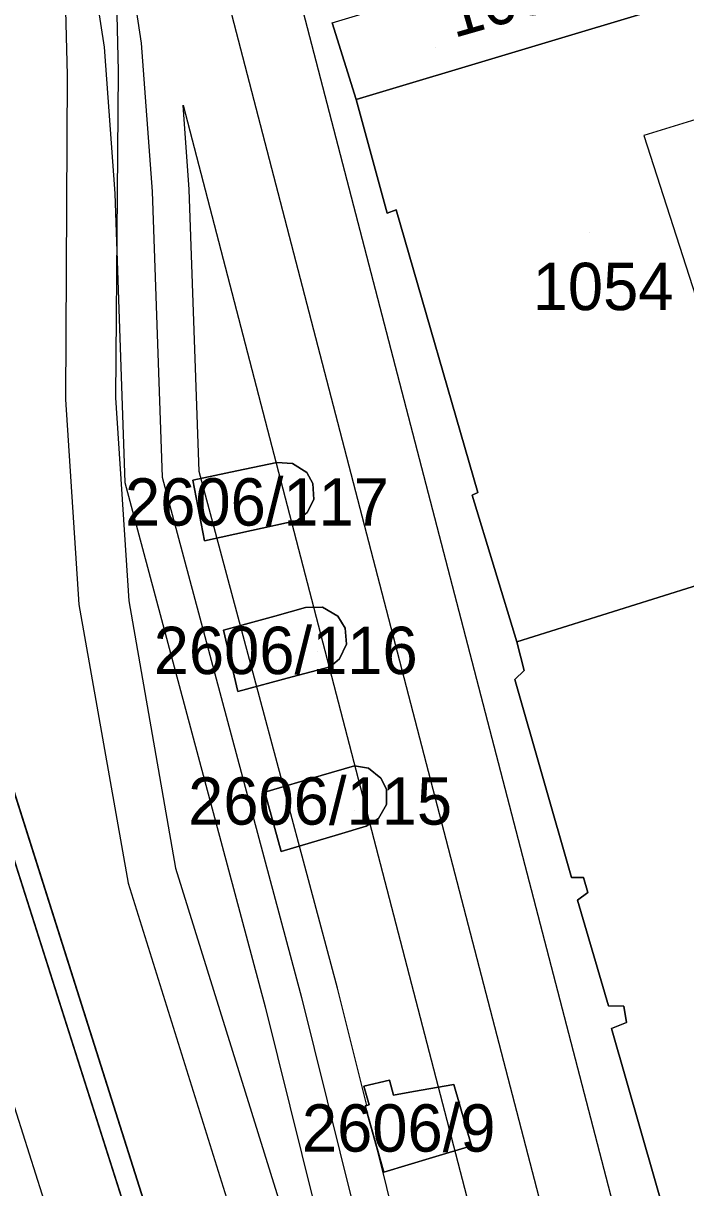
# Model space of a CAD drawing. Extents: x -263423 to -261326, y -1240067 to -1237864.
# Drawn here: x -262711.63 to -262683.64, y -1239816.07 to -1239766.9 of the extents above; entities that cross this region are included whole.
import ezdxf

# ---------------------------------------------------------------- set-up
doc = ezdxf.new("R2010")
doc.units = 0
for name, color, linetype in [('body_kn', 7, 'Continuous'), ('kladpar_druhypozemkov', 7, 'Continuous'), ('kladpar_hranice', 7, 'Continuous'), ('kladpar_parcelnecisla', 7, 'Continuous'), ('kladpar_plochy', 7, 'Continuous'), ('tarchy_linie', 7, 'Continuous'), ('zappar_hrandruhpozemk', 7, 'Continuous')]:
    doc.layers.add(name, color=color, linetype=linetype)

msp = doc.modelspace()

# ---------------------------------------------------------------- linework, layer by layer
at = {"layer": 'body_kn'}
for p, q in [((-262708.22, -1239767.91), (-262708.22, -1239767.91)), ((-262706.65, -1239767.73), (-262706.65, -1239767.73)), ((-262707.62, -1239768.92), (-262707.62, -1239768.92)), ((-262709.78, -1239769.09), (-262709.78, -1239769.09)), ((-262704.88, -1239770.36), (-262704.88, -1239770.36)), ((-262704.88, -1239770.36), (-262704.88, -1239770.36)), ((-262697.57, -1239770.12), (-262697.57, -1239770.12)), ((-262685.41, -1239771.64), (-262685.41, -1239771.64)), ((-262704.62, -1239773.91), (-262704.62, -1239773.91)), ((-262707.76, -1239774.09), (-262707.76, -1239774.09)), ((-262706.19, -1239774), (-262706.19, -1239774)), ((-262695.87, -1239774.78), (-262695.87, -1239774.78)), ((-262696.25, -1239774.91), (-262696.25, -1239774.91)), ((-262707.74, -1239782.71), (-262707.74, -1239782.71)), ((-262709.85, -1239782.78), (-262709.85, -1239782.78)), ((-262700.92, -1239785.45), (-262700.92, -1239785.45)), ((-262700.25, -1239785.48), (-262700.25, -1239785.48)), ((-262705.77, -1239786.06), (-262705.77, -1239786.06)), ((-262704.47, -1239786.19), (-262704.47, -1239786.19)), ((-262704.47, -1239786.19), (-262704.47, -1239786.19)), ((-262704.2, -1239785.83), (-262704.2, -1239785.83)), ((-262702.61, -1239785.8), (-262702.61, -1239785.8)), ((-262699.65, -1239785.86), (-262699.65, -1239785.86)), ((-262707.34, -1239786.29), (-262707.34, -1239786.29)), ((-262699.39, -1239786.33), (-262699.39, -1239786.33)), ((-262699.36, -1239787.01), (-262699.36, -1239787.01)), ((-262692.67, -1239786.83), (-262692.67, -1239786.83)), ((-262692.42, -1239786.71), (-262692.42, -1239786.71)), ((-262699.63, -1239787.56), (-262699.63, -1239787.56)), ((-262700.06, -1239787.9), (-262700.06, -1239787.9)), ((-262701.99, -1239788.32), (-262701.99, -1239788.32)), ((-262703.97, -1239788.75), (-262703.97, -1239788.75)), ((-262709.28, -1239791.44), (-262709.28, -1239791.44)), ((-262707.17, -1239791.28), (-262707.17, -1239791.28)), ((-262699.7, -1239791.57), (-262699.7, -1239791.57)), ((-262698.99, -1239791.56), (-262698.99, -1239791.56)), ((-262701, -1239791.93), (-262701, -1239791.93)), ((-262698.34, -1239791.93), (-262698.34, -1239791.93)), ((-262703.17, -1239792.52), (-262703.17, -1239792.52)), ((-262703.17, -1239792.52), (-262703.17, -1239792.52)), ((-262698.03, -1239792.44), (-262698.03, -1239792.44)), ((-262690.78, -1239793.02), (-262690.78, -1239793.02)), ((-262697.98, -1239793.12), (-262697.98, -1239793.12)), ((-262698.67, -1239794.07), (-262698.67, -1239794.07)), ((-262698.27, -1239793.74), (-262698.27, -1239793.74)), ((-262700.27, -1239794.5), (-262700.27, -1239794.5)), ((-262690.47, -1239794.23), (-262690.47, -1239794.23)), ((-262690.86, -1239794.61), (-262690.86, -1239794.61)), ((-262702.57, -1239795.11), (-262702.57, -1239795.11)), ((-262697.63, -1239798.26), (-262697.63, -1239798.26)), ((-262697.05, -1239798.36), (-262697.05, -1239798.36)), ((-262699.04, -1239798.67), (-262699.04, -1239798.67)), ((-262696.52, -1239798.77), (-262696.52, -1239798.77)), ((-262701.42, -1239799.37), (-262701.42, -1239799.37)), ((-262701.42, -1239799.37), (-262701.42, -1239799.37)), ((-262696.29, -1239799.24), (-262696.29, -1239799.24)), ((-262696.29, -1239799.89), (-262696.29, -1239799.89)), ((-262697.14, -1239800.81), (-262697.14, -1239800.81)), ((-262696.62, -1239800.48), (-262696.62, -1239800.48)), ((-262698.31, -1239801.16), (-262698.31, -1239801.16)), ((-262700.73, -1239801.88), (-262700.73, -1239801.88)), ((-262705.2, -1239802.58), (-262705.2, -1239802.58)), ((-262707.2, -1239803.21), (-262707.2, -1239803.21)), ((-262688.47, -1239802.97), (-262688.47, -1239802.97)), ((-262687.96, -1239802.97), (-262687.96, -1239802.97)), ((-262687.77, -1239803.61), (-262687.77, -1239803.61)), ((-262688.22, -1239803.93), (-262688.22, -1239803.93)), ((-262698.35, -1239807.65), (-262698.35, -1239807.65)), ((-262699.88, -1239808.04), (-262699.88, -1239808.04)), ((-262701.41, -1239808.43), (-262701.41, -1239808.43)), ((-262686.9, -1239808.39), (-262686.9, -1239808.39)), ((-262686.26, -1239808.4), (-262686.26, -1239808.4)), ((-262686.14, -1239809.1), (-262686.14, -1239809.1)), ((-262686.78, -1239809.35), (-262686.78, -1239809.35)), ((-262696.16, -1239811.53), (-262696.16, -1239811.53)), ((-262693.44, -1239811.72), (-262693.44, -1239811.72)), ((-262697.24, -1239811.79), (-262697.24, -1239811.79)), ((-262697.24, -1239811.79), (-262697.24, -1239811.79)), ((-262695.99, -1239812.16), (-262695.99, -1239812.16)), ((-262695.14, -1239812.01), (-262695.14, -1239812.01)), ((-262697.18, -1239812.62), (-262697.18, -1239812.62)), ((-262697.12, -1239812.6), (-262697.12, -1239812.6)), ((-262697.01, -1239812.57), (-262697.01, -1239812.57)), ((-262696.63, -1239814.58), (-262696.63, -1239814.58)), ((-262692.69, -1239814.3), (-262692.69, -1239814.3)), ((-262694.34, -1239814.79), (-262694.34, -1239814.79)), ((-262696.4, -1239815.41), (-262696.4, -1239815.41))]:
    msp.add_line(p, q, dxfattribs=at)
at = {"layer": 'kladpar_druhypozemkov'}
for p, q in [((-262694.22, -1239767.91), (-262694.22, -1239767.91)), ((-262687.72, -1239775.71), (-262687.72, -1239775.71)), ((-262700.78, -1239787.28), (-262700.78, -1239787.28)), ((-262699.21, -1239793.42), (-262699.21, -1239793.42)), ((-262697.64, -1239800.16), (-262697.64, -1239800.16)), ((-262694.22, -1239813.44), (-262694.22, -1239813.44))]:
    msp.add_line(p, q, dxfattribs=at)
at = {"layer": 'kladpar_hranice'}
for points in [[(-262670.91, -1239759.86), (-262670.79, -1239760.11), (-262667.45, -1239769.94), (-262665.75, -1239773.58), (-262664.17, -1239776.83), (-262663.41, -1239778.62), (-262661.33, -1239783.79), (-262690.78, -1239793.02), (-262692.67, -1239786.83), (-262692.42, -1239786.71), (-262695.87, -1239774.78), (-262696.25, -1239774.91), (-262697.57, -1239770.12), (-262683.99, -1239766.04), (-262683.91, -1239762.47), (-262670.91, -1239759.86)], [(-262683.91, -1239762.47), (-262683.99, -1239766.04), (-262697.57, -1239770.12), (-262698.58, -1239766.87), (-262683.91, -1239762.47)], [(-262698.58, -1239766.87), (-262697.57, -1239770.12), (-262696.25, -1239774.91), (-262695.87, -1239774.78), (-262692.42, -1239786.71), (-262692.67, -1239786.83), (-262690.78, -1239793.02), (-262690.47, -1239794.23), (-262690.86, -1239794.61), (-262688.47, -1239802.97), (-262687.96, -1239802.97), (-262687.77, -1239803.61), (-262688.22, -1239803.93), (-262686.9, -1239808.39), (-262686.26, -1239808.4), (-262686.14, -1239809.1), (-262686.78, -1239809.35), (-262684.33, -1239817.9)], [(-262684.33, -1239817.9), (-262686.78, -1239809.35), (-262686.14, -1239809.1), (-262686.26, -1239808.4), (-262686.9, -1239808.39), (-262688.22, -1239803.93), (-262687.77, -1239803.61), (-262687.96, -1239802.97), (-262688.47, -1239802.97), (-262690.86, -1239794.61), (-262690.47, -1239794.23), (-262690.78, -1239793.02), (-262661.33, -1239783.79)], [(-262704.47, -1239786.19), (-262702.61, -1239785.8), (-262700.92, -1239785.45), (-262700.25, -1239785.48), (-262699.65, -1239785.86), (-262699.39, -1239786.33), (-262699.36, -1239787.01), (-262699.63, -1239787.56), (-262700.06, -1239787.9), (-262701.99, -1239788.32), (-262703.97, -1239788.75), (-262704.47, -1239786.19)], [(-262702.61, -1239785.8), (-262704.47, -1239786.19), (-262703.97, -1239788.75), (-262701.99, -1239788.32), (-262700.06, -1239787.9), (-262699.63, -1239787.56), (-262699.36, -1239787.01), (-262699.39, -1239786.33), (-262699.65, -1239785.86), (-262700.25, -1239785.48), (-262700.92, -1239785.45), (-262702.61, -1239785.8)], [(-262692.93, -1239862.21), (-262714.7, -1239793.85), (-262715.06, -1239793.64), (-262715.37, -1239793.33), (-262715.59, -1239792.93), (-262715.67, -1239792.65), (-262715.7, -1239792.41), (-262715.68, -1239792.09), (-262715.62, -1239791.85), (-262715.5, -1239791.66), (-262715.25, -1239791.41), (-262715.05, -1239791.3), (-262714.74, -1239791.23), (-262714.4, -1239791.27), (-262714.13, -1239791.4), (-262713.87, -1239791.64), (-262713.66, -1239791.94), (-262713.52, -1239792.35), (-262713.5, -1239792.7), (-262713.56, -1239793.07), (-262713.72, -1239793.44), (-262713.85, -1239793.61), (-262692.15, -1239862)], [(-262692.15, -1239862), (-262713.85, -1239793.61), (-262713.72, -1239793.44), (-262713.56, -1239793.07), (-262713.5, -1239792.7), (-262713.52, -1239792.35), (-262713.66, -1239791.94), (-262713.87, -1239791.64), (-262714.13, -1239791.4), (-262714.4, -1239791.27), (-262714.74, -1239791.23), (-262715.05, -1239791.3), (-262715.25, -1239791.41), (-262715.5, -1239791.66), (-262715.62, -1239791.85), (-262715.68, -1239792.09), (-262715.7, -1239792.41), (-262715.67, -1239792.65), (-262715.59, -1239792.93), (-262715.37, -1239793.33), (-262715.06, -1239793.64), (-262714.7, -1239793.85), (-262692.93, -1239862.21)], [(-262703.17, -1239792.52), (-262701, -1239791.93), (-262699.7, -1239791.57), (-262698.99, -1239791.56), (-262698.34, -1239791.93), (-262698.03, -1239792.44), (-262697.98, -1239793.12), (-262698.27, -1239793.74), (-262698.67, -1239794.07), (-262700.27, -1239794.5), (-262702.57, -1239795.11), (-262703.17, -1239792.52)], [(-262701, -1239791.93), (-262703.17, -1239792.52), (-262702.57, -1239795.11), (-262700.27, -1239794.5), (-262698.67, -1239794.07), (-262698.27, -1239793.74), (-262697.98, -1239793.12), (-262698.03, -1239792.44), (-262698.34, -1239791.93), (-262698.99, -1239791.56), (-262699.7, -1239791.57), (-262701, -1239791.93)], [(-262701.42, -1239799.37), (-262699.04, -1239798.67), (-262697.63, -1239798.26), (-262697.05, -1239798.36), (-262696.52, -1239798.77), (-262696.29, -1239799.24), (-262696.29, -1239799.89), (-262696.62, -1239800.48), (-262697.14, -1239800.81), (-262698.31, -1239801.16), (-262700.73, -1239801.88), (-262701.42, -1239799.37)], [(-262699.04, -1239798.67), (-262701.42, -1239799.37), (-262700.73, -1239801.88), (-262698.31, -1239801.16), (-262697.14, -1239800.81), (-262696.62, -1239800.48), (-262696.29, -1239799.89), (-262696.29, -1239799.24), (-262696.52, -1239798.77), (-262697.05, -1239798.36), (-262697.63, -1239798.26), (-262699.04, -1239798.67)], [(-262697.24, -1239811.79), (-262696.16, -1239811.53), (-262695.99, -1239812.16), (-262695.14, -1239812.01), (-262693.44, -1239811.72), (-262692.69, -1239814.3), (-262694.34, -1239814.79), (-262696.4, -1239815.41), (-262697.18, -1239812.62), (-262697.01, -1239812.57), (-262697.24, -1239811.79)], [(-262696.16, -1239811.53), (-262697.24, -1239811.79), (-262697.01, -1239812.57), (-262697.18, -1239812.62), (-262696.4, -1239815.41), (-262694.34, -1239814.79), (-262692.69, -1239814.3), (-262693.44, -1239811.72), (-262695.14, -1239812.01), (-262695.99, -1239812.16), (-262696.16, -1239811.53)]]:
    msp.add_lwpolyline(points, dxfattribs=at)
at = {"layer": 'kladpar_plochy'}
for p, q in [((-262698.58, -1239766.87), (-262697.57, -1239770.12)), ((-262697.57, -1239770.12), (-262696.25, -1239774.91)), ((-262696.25, -1239774.91), (-262695.87, -1239774.78)), ((-262695.87, -1239774.78), (-262692.42, -1239786.71)), ((-262700.92, -1239785.45), (-262702.61, -1239785.8)), ((-262700.25, -1239785.48), (-262700.92, -1239785.45)), ((-262699.65, -1239785.86), (-262700.25, -1239785.48)), ((-262702.61, -1239785.8), (-262704.47, -1239786.19)), ((-262704.47, -1239786.19), (-262703.97, -1239788.75)), ((-262699.39, -1239786.33), (-262699.65, -1239785.86)), ((-262699.36, -1239787.01), (-262699.39, -1239786.33)), ((-262699.63, -1239787.56), (-262699.36, -1239787.01)), ((-262692.42, -1239786.71), (-262692.67, -1239786.83)), ((-262692.67, -1239786.83), (-262690.78, -1239793.02)), ((-262700.06, -1239787.9), (-262699.63, -1239787.56)), ((-262701.99, -1239788.32), (-262700.06, -1239787.9)), ((-262703.97, -1239788.75), (-262701.99, -1239788.32)), ((-262699.7, -1239791.57), (-262701, -1239791.93)), ((-262698.99, -1239791.56), (-262699.7, -1239791.57)), ((-262698.34, -1239791.93), (-262698.99, -1239791.56)), ((-262701, -1239791.93), (-262703.17, -1239792.52)), ((-262698.03, -1239792.44), (-262698.34, -1239791.93)), ((-262703.17, -1239792.52), (-262702.57, -1239795.11)), ((-262697.98, -1239793.12), (-262698.03, -1239792.44)), ((-262690.78, -1239793.02), (-262690.47, -1239794.23)), ((-262698.27, -1239793.74), (-262697.98, -1239793.12)), ((-262714.7, -1239793.85), (-262692.93, -1239862.21)), ((-262692.15, -1239862), (-262713.85, -1239793.61)), ((-262700.27, -1239794.5), (-262698.67, -1239794.07)), ((-262698.67, -1239794.07), (-262698.27, -1239793.74)), ((-262702.57, -1239795.11), (-262700.27, -1239794.5)), ((-262690.47, -1239794.23), (-262690.86, -1239794.61)), ((-262690.86, -1239794.61), (-262688.47, -1239802.97)), ((-262697.63, -1239798.26), (-262699.04, -1239798.67)), ((-262697.05, -1239798.36), (-262697.63, -1239798.26)), ((-262696.52, -1239798.77), (-262697.05, -1239798.36)), ((-262699.04, -1239798.67), (-262701.42, -1239799.37)), ((-262696.29, -1239799.24), (-262696.52, -1239798.77)), ((-262701.42, -1239799.37), (-262700.73, -1239801.88)), ((-262696.29, -1239799.89), (-262696.29, -1239799.24)), ((-262696.62, -1239800.48), (-262696.29, -1239799.89)), ((-262698.31, -1239801.16), (-262697.14, -1239800.81)), ((-262697.14, -1239800.81), (-262696.62, -1239800.48)), ((-262700.73, -1239801.88), (-262698.31, -1239801.16)), ((-262688.47, -1239802.97), (-262687.96, -1239802.97)), ((-262687.96, -1239802.97), (-262687.77, -1239803.61)), ((-262687.77, -1239803.61), (-262688.22, -1239803.93)), ((-262688.22, -1239803.93), (-262686.9, -1239808.39)), ((-262686.9, -1239808.39), (-262686.26, -1239808.4)), ((-262686.26, -1239808.4), (-262686.14, -1239809.1)), ((-262686.14, -1239809.1), (-262686.78, -1239809.35)), ((-262686.78, -1239809.35), (-262684.33, -1239817.9)), ((-262696.16, -1239811.53), (-262697.24, -1239811.79)), ((-262695.99, -1239812.16), (-262696.16, -1239811.53)), ((-262693.44, -1239811.72), (-262695.14, -1239812.01)), ((-262692.69, -1239814.3), (-262693.44, -1239811.72)), ((-262697.24, -1239811.79), (-262697.01, -1239812.57)), ((-262695.14, -1239812.01), (-262695.99, -1239812.16)), ((-262697.01, -1239812.57), (-262697.18, -1239812.62)), ((-262697.18, -1239812.62), (-262696.4, -1239815.41)), ((-262694.34, -1239814.79), (-262692.69, -1239814.3)), ((-262696.4, -1239815.41), (-262694.34, -1239814.79))]:
    msp.add_line(p, q, dxfattribs=at)
for points in [[(-262670.91, -1239759.86), (-262670.79, -1239760.11), (-262667.45, -1239769.94), (-262665.75, -1239773.58), (-262664.17, -1239776.83), (-262663.41, -1239778.62), (-262661.33, -1239783.79), (-262690.78, -1239793.02), (-262692.67, -1239786.83), (-262692.42, -1239786.71), (-262695.87, -1239774.78), (-262696.25, -1239774.91), (-262697.57, -1239770.12), (-262683.99, -1239766.04), (-262683.91, -1239762.47)], [(-262683.91, -1239762.47), (-262683.99, -1239766.04), (-262697.57, -1239770.12), (-262698.58, -1239766.87)], [(-262704.47, -1239786.19), (-262702.61, -1239785.8), (-262700.92, -1239785.45), (-262700.25, -1239785.48), (-262699.65, -1239785.86), (-262699.39, -1239786.33), (-262699.36, -1239787.01), (-262699.63, -1239787.56), (-262700.06, -1239787.9), (-262701.99, -1239788.32), (-262703.97, -1239788.75)], [(-262703.17, -1239792.52), (-262701, -1239791.93), (-262699.7, -1239791.57), (-262698.99, -1239791.56), (-262698.34, -1239791.93), (-262698.03, -1239792.44), (-262697.98, -1239793.12), (-262698.27, -1239793.74), (-262698.67, -1239794.07), (-262700.27, -1239794.5), (-262702.57, -1239795.11)], [(-262701.42, -1239799.37), (-262699.04, -1239798.67), (-262697.63, -1239798.26), (-262697.05, -1239798.36), (-262696.52, -1239798.77), (-262696.29, -1239799.24), (-262696.29, -1239799.89), (-262696.62, -1239800.48), (-262697.14, -1239800.81), (-262698.31, -1239801.16), (-262700.73, -1239801.88)], [(-262697.24, -1239811.79), (-262696.16, -1239811.53), (-262695.99, -1239812.16), (-262695.14, -1239812.01), (-262693.44, -1239811.72), (-262692.69, -1239814.3), (-262694.34, -1239814.79), (-262696.4, -1239815.41), (-262697.18, -1239812.62), (-262697.01, -1239812.57)]]:
    msp.add_lwpolyline(points, close=True, dxfattribs=at)
for points in [[(-262684.33, -1239817.9), (-262686.78, -1239809.35), (-262686.14, -1239809.1), (-262686.26, -1239808.4), (-262686.9, -1239808.39), (-262688.22, -1239803.93), (-262687.77, -1239803.61), (-262687.96, -1239802.97), (-262688.47, -1239802.97), (-262690.86, -1239794.61), (-262690.47, -1239794.23), (-262690.78, -1239793.02), (-262661.33, -1239783.79)], [(-262692.93, -1239862.21), (-262714.7, -1239793.85), (-262715.06, -1239793.64), (-262715.37, -1239793.33), (-262715.59, -1239792.93), (-262715.67, -1239792.65), (-262715.7, -1239792.41), (-262715.68, -1239792.09), (-262715.62, -1239791.85), (-262715.5, -1239791.66), (-262715.25, -1239791.41), (-262715.05, -1239791.3), (-262714.74, -1239791.23), (-262714.4, -1239791.27), (-262714.13, -1239791.4), (-262713.87, -1239791.64), (-262713.66, -1239791.94), (-262713.52, -1239792.35), (-262713.5, -1239792.7), (-262713.56, -1239793.07), (-262713.72, -1239793.44), (-262713.85, -1239793.61), (-262692.15, -1239862)]]:
    msp.add_lwpolyline(points, dxfattribs=at)
at = {"layer": 'tarchy_linie'}
for points in [[(-262876.1, -1239267.26), (-262859.65, -1239272.11), (-262836.46, -1239332.83), (-262813.8, -1239395.79), (-262782.96, -1239480.21), (-262751.68, -1239564.86), (-262738.56, -1239596.25), (-262720.83, -1239681.08), (-262703.16, -1239765.24), (-262676.39, -1239868.22), (-262673.88, -1239876.15)], [(-262748.93, -1239563.78), (-262735.73, -1239595.37), (-262717.94, -1239680.48), (-262700.29, -1239764.57), (-262673.55, -1239867.4)], [(-262739.93, -1239594.25), (-262736.99, -1239604.52), (-262734.56, -1239614.45), (-262732.52, -1239624.43), (-262730.56, -1239634.88), (-262728.68, -1239644.46), (-262726.88, -1239654.48), (-262725.41, -1239664.84), (-262724.09, -1239674.85), (-262722.07, -1239685.48), (-262720.17, -1239695.75), (-262718.35, -1239705.44), (-262716.4, -1239715.43), (-262714.36, -1239726.14), (-262712.35, -1239736.36), (-262709.13, -1239752.42), (-262707.17, -1239764.28), (-262706.65, -1239767.73), (-262706.19, -1239774), (-262705.77, -1239786.06), (-262699.88, -1239808.04), (-262689.6, -1239849.41)], [(-262741.39, -1239597.13), (-262726.59, -1239667.94), (-262725.65, -1239675.1), (-262723.62, -1239685.77), (-262721.72, -1239696.04), (-262719.9, -1239705.74), (-262717.95, -1239715.73), (-262715.91, -1239726.44), (-262713.89, -1239736.67), (-262710.68, -1239752.7), (-262708.73, -1239764.53), (-262708.22, -1239767.91), (-262707.76, -1239774.09), (-262707.34, -1239786.29), (-262701.41, -1239808.43), (-262691.04, -1239850.16)], [(-262704.88, -1239770.36), (-262679.23, -1239869.04), (-262675.75, -1239880.02), (-262680.04, -1239867.8), (-262685.08, -1239852.19), (-262686.13, -1239850.99), (-262686.31, -1239851.04), (-262686.43, -1239850.64), (-262688.16, -1239848.66), (-262695.33, -1239819.8), (-262695.68, -1239819.16), (-262695.52, -1239819.07), (-262696.63, -1239814.58), (-262697.18, -1239812.62), (-262697.12, -1239812.6), (-262698.35, -1239807.65), (-262704.2, -1239785.83), (-262704.62, -1239773.91), (-262704.88, -1239770.36)]]:
    msp.add_lwpolyline(points, dxfattribs=at)
at = {"layer": 'zappar_hrandruhpozemk'}
for p, q in [((-262709.78, -1239769.09), (-262709.85, -1239782.78)), ((-262685.41, -1239771.64), (-262681.45, -1239783.95)), ((-262707.74, -1239782.71), (-262707.17, -1239791.28)), ((-262707.17, -1239791.28), (-262705.2, -1239802.58)), ((-262705.2, -1239802.58), (-262685.1, -1239867.06)), ((-262707.2, -1239803.21), (-262686.99, -1239867.88)), ((-262713.63, -1239807.6), (-262693.57, -1239870.45))]:
    msp.add_line(p, q, dxfattribs=at)
for points in [[(-262724.9, -1239679.49), (-262713.41, -1239739.36), (-262711.07, -1239751.72), (-262709.96, -1239761.98), (-262709.78, -1239769.09)], [(-262707.79, -1239761.77), (-262707.62, -1239768.92), (-262707.74, -1239782.71)], [(-262664.17, -1239776.83), (-262668.18, -1239778.15), (-262671.15, -1239771.13), (-262677.08, -1239773.14), (-262678.08, -1239769.38), (-262685.41, -1239771.64)], [(-262709.85, -1239782.78), (-262709.28, -1239791.44), (-262707.2, -1239803.21)]]:
    msp.add_lwpolyline(points, dxfattribs=at)

# ---------------------------------------------------------------- texts
at = {"layer": 'kladpar_parcelnecisla'}
msp.add_text('1055', height=2, rotation=16, dxfattribs=at).set_placement((-262693.437, -1239767.525))
for s, p in [('1054', (-262690.107, -1239779.01)), ('2606/117', (-262707.334, -1239788.11)), ('2606/116', (-262706.121, -1239794.38)), ('2606/115', (-262704.666, -1239800.74)), ('2606/9', (-262699.858, -1239814.55))]:
    msp.add_text(s, height=2, dxfattribs=at).set_placement(p)

doc.saveas('drawing.dxf')
